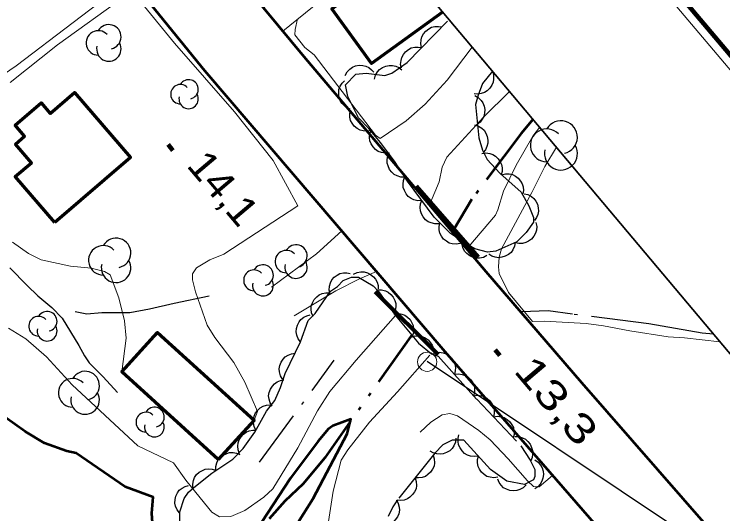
# Model space of a CAD drawing. Extents: x 386081 to 389416, y 5130568 to 5134082.
# Drawn here: x 388107.1 to 388180.8, y 5133083.4 to 5133135.3 of the extents above; entities that cross this region are included whole.
import ezdxf

# ---------------------------------------------------------------- set-up
doc = ezdxf.new("R2010")
doc.units = 0
doc.header["$LTSCALE"] = 1.2
for name, pattern in [('DASH_DOUBLE_DOT', [9.2, 5, -1.2, 0.3, -1.2, 0.3, -1.2]), ('DOT_DASHED', [7.7, 5, -1.2, 0.3, -1.2]), ('LONG_DASHED', [7.5, 6, -1.5])]:
    doc.linetypes.add(name, pattern=pattern)
for name, color, linetype, lineweight in [('1', 7, 'Continuous', 53), ('19', 7, 'Continuous', 13), ('2', 7, 'Continuous', 13), ('21', 7, 'LONG_DASHED', 35), ('26', 7, 'Continuous', 35), ('3', 7, 'Continuous', 140), ('31', 7, 'Continuous', 70), ('36', 7, 'Continuous', 13), ('4', 7, 'DASH_DOUBLE_DOT', 53), ('41', 7, 'DOT_DASHED', 25), ('44', 7, 'Continuous', 25), ('60', 7, 'Continuous', 13)]:
    doc.layers.add(name, color=color, linetype=linetype, lineweight=lineweight)

msp = doc.modelspace()

# ---------------------------------------------------------------- linework, layer by layer
at = {"layer": '1'}
for points in [[(388121.63, 5133080.93), (388121.46, 5133083.47), (388121.58, 5133085.15), (388118.68, 5133086.2), (388113.57, 5133089.7), (388112.62, 5133089.91), (388110.3, 5133090.74), (388108.28, 5133091.96), (388105.04, 5133094.26)], [(388136.21, 5133081.82), (388138.22, 5133084.99), (388141.74, 5133091.73), (388142.12, 5133093.23), (388140.24, 5133092.54), (388139.77, 5133092.2), (388138.71, 5133090.96), (388135.86, 5133087.11), (388132.24, 5133081.61)]]:
    msp.add_lwpolyline(points, dxfattribs=at)
at = {"layer": '19'}
for points in [[(388133.05, 5133135.99), (388139.26, 5133141.16), (388141.45, 5133143.28), (388143.57, 5133140.51), (388135.04, 5133133.58)], [(388119.19, 5133139), (388107.35, 5133129.97), (388104.78, 5133128.23), (388099.97, 5133133.37), (388095.67, 5133137.22), (388093.67, 5133139.18)], [(388141.17, 5133112.82), (388138.54, 5133110.44), (388133.87, 5133106.98)], [(388144.8, 5133108.58), (388143.01, 5133107.84), (388140.57, 5133106.59), (388136.22, 5133104)], [(388163.07, 5133087.38), (388161.68, 5133086.21), (388161.11, 5133086.23), (388160.46, 5133086.82), (388158.47, 5133089.13), (388156.58, 5133091.11), (388155.43, 5133092.05), (388153.2, 5133093.58), (388152.39, 5133093.82), (388151.62, 5133093.69), (388150.42, 5133092.94), (388149.32, 5133091.9)]]:
    msp.add_lwpolyline(points, dxfattribs=at)
at = {"layer": '2'}
for points in [[(388106.72, 5133128.24), (388111.65, 5133132.15), (388118.68, 5133137.24), (388119.41, 5133137.26), (388119.93, 5133136.97), (388120.7, 5133136.13), (388123.81, 5133132.33), (388130.04, 5133125.19), (388134.04, 5133120.13), (388136.61, 5133115.41), (388128.92, 5133110.38), (388127.46, 5133109.82), (388126.07, 5133108.97), (388125.68, 5133108.34), (388125.68, 5133107.71), (388125.98, 5133106.47), (388127.19, 5133103.03), (388127.98, 5133101.73), (388129.96, 5133099.13), (388131.11, 5133097.08), (388132.42, 5133094.05), (388132.08, 5133093.13)], [(388154.72, 5133131.91), (388152.13, 5133128.49), (388149.84, 5133125.98), (388147.87, 5133124.26), (388145.15, 5133122.42), (388144.69, 5133122.75), (388138.32, 5133131.13), (388137.34, 5133131.88), (388136.29, 5133133.18), (388136.33, 5133133.75), (388136.59, 5133134.84)], [(388158.59, 5133127.3), (388155.89, 5133124.65), (388152.1, 5133120.49), (388151.62, 5133119.44), (388151.28, 5133117.91), (388150.38, 5133115.76)], [(388154.38, 5133111.18), (388157.15, 5133114.46), (388157.4, 5133114.99), (388157.96, 5133116.94), (388159.29, 5133119.65), (388161.03, 5133122.66), (388161.73, 5133123.55)], [(388163.47, 5133121.51), (388162.28, 5133119.52), (388160.92, 5133116.8), (388157.77, 5133110.95), (388157.53, 5133110.1), (388157.47, 5133109.07), (388157.53, 5133108.4), (388158.51, 5133106.41), (388161, 5133103.39), (388162.2, 5133103.43), (388166.56, 5133103.2), (388168.37, 5133102.96), (388171.09, 5133102.41), (388175.08, 5133101.81), (388176.78, 5133101.69), (388180.46, 5133101.27)], [(388118.32, 5133098.18), (388118.77, 5133101.65), (388118.59, 5133103.47), (388118.03, 5133105.87), (388117.12, 5133108.26), (388116.54, 5133108.58), (388115.13, 5133108.94), (388112.99, 5133109.15), (388109.94, 5133109.82), (388108.65, 5133110.45), (388106.96, 5133111.63)], [(388146.77, 5133104.01), (388142.66, 5133099.36), (388139.92, 5133096.12), (388138.67, 5133094.12), (388136.62, 5133090.26), (388134.02, 5133086.01), (388133.09, 5133085.13), (388131.12, 5133083.74), (388129.64, 5133083.13), (388128.47, 5133083.09), (388127.68, 5133083.59), (388126.9, 5133084.5), (388124.98, 5133086.9), (388123.7, 5133088.69), (388119.98, 5133090.48), (388113.16, 5133096.8), (388110.52, 5133099.72), (388108.35, 5133101.59), (388106.54, 5133102.7)], [(388167.56, 5133054.84), (388164.57, 5133056.99), (388162.45, 5133058.98), (388157.24, 5133063.3), (388156.54, 5133063.29), (388153.55, 5133063.55), (388151.96, 5133064.11), (388149.84, 5133065.22), (388148.19, 5133066.48), (388147.21, 5133067.74), (388142.71, 5133073), (388139.11, 5133077.94), (388139.08, 5133078.72), (388139.44, 5133080.34), (388140.27, 5133085.76), (388141.13, 5133089), (388141.8, 5133090.05), (388144.04, 5133092.94), (388146.96, 5133096.07), (388150.33, 5133099.88)]]:
    msp.add_lwpolyline(points, dxfattribs=at)
at = {"layer": '21', "linetype": 'Continuous', "lineweight": 53}
for points in [[(387988.29, 5133299.49), (387998.02, 5133289.25), (388006.21, 5133279.7), (388011.02, 5133273.63), (388014.87, 5133268.22), (388029.06, 5133250.18), (388045.35, 5133229.98), (388079.95, 5133187.42), (388096.88, 5133166.43), (388126.93, 5133129.5), (388151.89, 5133100.29), (388177.78, 5133070.47), (388192.12, 5133054.55)], [(387996.48, 5133299.33), (388008.5, 5133286.86), (388018.14, 5133275.19), (388028.39, 5133262.22), (388050.54, 5133235.47), (388054.35, 5133231.28), (388056.75, 5133228.37), (388059.2, 5133225.59), (388063.51, 5133221.04), (388067.79, 5133216.01), (388124.74, 5133146.03), (388137.23, 5133130.93), (388156.14, 5133108.59), (388166.08, 5133097.05), (388179.25, 5133081.98), (388190.53, 5133069.43), (388199.06, 5133060.07), (388201.02, 5133058.05), (388201.87, 5133057.51), (388202.98, 5133057.23), (388205.1, 5133057.08), (388206.18, 5133057.44), (388207.46, 5133058), (388209.21, 5133059.13)]]:
    msp.add_lwpolyline(points, dxfattribs=at)
at = {"layer": '26', "lineweight": 140}
for p, q in [((388155.35, 5133110.07), (388148.9, 5133117.46)), ((388144.64, 5133106.49), (388151.19, 5133099.95))]:
    msp.add_line(p, q, dxfattribs=at)
at = {"layer": '3'}
for p, q in [((388123.13, 5133121.79), (388123.64, 5133121.18)), ((388157.1, 5133100.46), (388157.61, 5133099.85))]:
    msp.add_line(p, q, dxfattribs=at)
at = {"layer": '31'}
msp.add_lwpolyline([(388151.65, 5133135.55), (388144.28, 5133130.21), (388140.16, 5133135.88), (388144.68, 5133139.16), (388144.17, 5133139.86), (388145.01, 5133140.46), (388144.53, 5133141.12), (388146.05, 5133142.22)], dxfattribs=at)
for points in [[(388111.37, 5133113.67), (388107.26, 5133118.45), (388108.95, 5133119.9), (388107.28, 5133121.84), (388108.23, 5133122.65), (388107.25, 5133123.79), (388109.96, 5133126.11), (388110.9, 5133125.01), (388113.42, 5133127.19), (388119.24, 5133120.43)], [(388128.35, 5133089.04), (388118.32, 5133098.18), (388122.05, 5133102.26), (388132.08, 5133093.13)]]:
    msp.add_lwpolyline(points, close=True, dxfattribs=at)
at = {"layer": '36', "lineweight": 25}
msp.add_lwpolyline([(388257.45, 5133009.61), (388253.31, 5133012.2), (388222.39, 5133050.15), (388203.73, 5133063.34), (388150.03, 5133099.23)], dxfattribs=at)
at = {"layer": '36'}
msp.add_circle((388150.048, 5133099.21), 1, dxfattribs=at)
at = {"layer": '4'}
for points in [[(388161.04, 5133124.38), (388159.8, 5133122.95), (388154.68, 5133116.12), (388152.83, 5133112.96)], [(388148.48, 5133102.03), (388139.4, 5133089.23), (388137.18, 5133086.52), (388135.25, 5133084.72), (388133.64, 5133082.9)]]:
    msp.add_lwpolyline(points, dxfattribs=at)
at = {"layer": '41'}
msp.add_line((388132.64, 5133088.76), (388140.39, 5133099.38), dxfattribs=at)
for points in [[(388106.69, 5133108.97), (388108.5, 5133107.15), (388109.59, 5133106.06), (388111.04, 5133104.84), (388112.13, 5133103.75), (388113.85, 5133100.91), (388114.45, 5133099.82), (388114.94, 5133099.09), (388115.66, 5133098.36), (388116.39, 5133097.63), (388117.87, 5133096.01)], [(388113.47, 5133104.44), (388114.68, 5133104.2), (388116.26, 5133104.33), (388119.16, 5133104.33), (388121.22, 5133104.7), (388123.76, 5133105.31), (388127.39, 5133106.05)], [(388179.78, 5133102.07), (388178.63, 5133102.19), (388173.06, 5133103.15), (388165.16, 5133104.16), (388162.62, 5133104.52), (388159.84, 5133104.39)]]:
    msp.add_lwpolyline(points, dxfattribs=at)
at = {"layer": '44', "linetype": 'DOT_DASHED'}
for points in [[(388156.82, 5133129.4), (388155.81, 5133128.14), (388155.33, 5133126.93), (388155.08, 5133125.95), (388155.4, 5133122.47), (388155.8, 5133121.21), (388156.29, 5133120.24), (388157.58, 5133118.82), (388159.8, 5133116.83), (388160.61, 5133115.42), (388161.09, 5133114.2), (388161.09, 5133113.72), (388160.32, 5133112.66), (388159.35, 5133111.69), (388157.18, 5133110.71), (388156.33, 5133110.59), (388155, 5133110.95), (388153.91, 5133111.56), (388152.46, 5133112.53), (388150.77, 5133114.23), (388147.99, 5133117.99), (388146.66, 5133120.06), (388145.21, 5133122), (388144, 5133123.46), (388142.91, 5133124.55), (388141.79, 5133126.78), (388141.55, 5133127.99), (388142.64, 5133129.09), (388143.72, 5133129.21), (388145.66, 5133128.97), (388146.39, 5133129.22), (388147.96, 5133130.31), (388152.31, 5133134.77)], [(388124.35, 5133082.16), (388124.35, 5133083.62), (388124.81, 5133085.01), (388125.27, 5133085.67), (388125.81, 5133086.14), (388127.67, 5133087.63), (388129.85, 5133089.09), (388130.94, 5133090.19), (388132.15, 5133091.9), (388133.36, 5133094.09), (388134.21, 5133095.18), (388134.81, 5133096.52), (388135.3, 5133097.98), (388136.88, 5133101.27), (388137.69, 5133103.51), (388138.42, 5133104.24), (388139.99, 5133106.55), (388140.72, 5133107.04), (388141.32, 5133107.65), (388142.17, 5133108.01), (388142.9, 5133108.01), (388144.44, 5133107.09), (388145.04, 5133106.48), (388146.73, 5133104.05), (388149.15, 5133101.14), (388150.48, 5133100.05), (388151.2, 5133099.8), (388155.19, 5133095.31), (388159.79, 5133090.46), (388160.75, 5133089), (388161.23, 5133088.03), (388161.23, 5133087.3), (388161.11, 5133086.94), (388160.15, 5133086.45), (388158.33, 5133086.81), (388156.64, 5133088.02), (388153.86, 5133091.06), (388152.65, 5133091.06), (388151.68, 5133090.57), (388150.84, 5133089.72), (388146.96, 5133084.85), (388146.48, 5133084.12), (388145.99, 5133083.14)]]:
    msp.add_lwpolyline(points, dxfattribs=at)
at = {"layer": '44'}
for points in [[(388149.47, 5133131.86), (388149.39, 5133132.27), (388149.42, 5133132.67), (388149.5, 5133132.99), (388149.67, 5133133.3), (388149.9, 5133133.59), (388150.21, 5133133.81), (388150.5, 5133133.98), (388150.84, 5133134.05), (388151.21, 5133134.07), (388151.57, 5133134.01)], [(388147.38, 5133129.71), (388147.29, 5133130.12), (388147.33, 5133130.53), (388147.4, 5133130.85), (388147.58, 5133131.15), (388147.81, 5133131.44), (388148.12, 5133131.67), (388148.4, 5133131.83), (388148.75, 5133131.9), (388149.12, 5133131.92), (388149.47, 5133131.86)], [(388141.53, 5133128.97), (388141.73, 5133129.34), (388142.01, 5133129.63), (388142.28, 5133129.83), (388142.6, 5133129.96), (388142.97, 5133130.03), (388143.35, 5133130.01), (388143.67, 5133129.95), (388143.98, 5133129.79), (388144.28, 5133129.57), (388144.52, 5133129.3)], [(388144.57, 5133128.6), (388144.68, 5133129), (388144.89, 5133129.34), (388145.1, 5133129.6), (388145.4, 5133129.79), (388145.74, 5133129.94), (388146.11, 5133130), (388146.44, 5133130.02), (388146.78, 5133129.93), (388147.12, 5133129.78), (388147.41, 5133129.57)], [(388156.82, 5133129.4), (388156.94, 5133129), (388156.95, 5133128.59), (388156.9, 5133128.27), (388156.76, 5133127.95), (388156.56, 5133127.64), (388156.27, 5133127.38), (388156, 5133127.19), (388155.67, 5133127.09), (388155.3, 5133127.03), (388154.94, 5133127.06)], [(388142.05, 5133125.48), (388141.66, 5133125.64), (388141.35, 5133125.9), (388141.13, 5133126.14), (388140.97, 5133126.46), (388140.87, 5133126.81), (388140.86, 5133127.19), (388140.88, 5133127.52), (388141.02, 5133127.85), (388141.21, 5133128.16), (388141.47, 5133128.42)], [(388155, 5133126.87), (388155.36, 5133126.67), (388155.64, 5133126.38), (388155.84, 5133126.12), (388155.96, 5133125.79), (388156.03, 5133125.42), (388156, 5133125.04), (388155.94, 5133124.72), (388155.77, 5133124.41), (388155.55, 5133124.12), (388155.27, 5133123.89)], [(388144.21, 5133123.25), (388143.8, 5133123.17), (388143.39, 5133123.22), (388143.07, 5133123.29), (388142.77, 5133123.47), (388142.48, 5133123.71), (388142.26, 5133124.02), (388142.1, 5133124.3), (388142.03, 5133124.65), (388142.02, 5133125.02), (388142.09, 5133125.37)], [(388146.1, 5133120.92), (388145.69, 5133120.88), (388145.29, 5133120.96), (388144.97, 5133121.07), (388144.69, 5133121.28), (388144.43, 5133121.54), (388144.24, 5133121.87), (388144.1, 5133122.17), (388144.07, 5133122.52), (388144.09, 5133122.89), (388144.19, 5133123.23)], [(388154.97, 5133123.83), (388155.37, 5133123.71), (388155.71, 5133123.48), (388155.96, 5133123.27), (388156.15, 5133122.97), (388156.29, 5133122.63), (388156.34, 5133122.25), (388156.35, 5133121.92), (388156.26, 5133121.58), (388156.1, 5133121.25), (388155.88, 5133120.97)], [(388147.73, 5133118.4), (388147.31, 5133118.41), (388146.92, 5133118.54), (388146.63, 5133118.68), (388146.37, 5133118.92), (388146.14, 5133119.21), (388145.99, 5133119.56), (388145.9, 5133119.87), (388145.9, 5133120.23), (388145.96, 5133120.59), (388146.11, 5133120.92)], [(388155.73, 5133120.86), (388156.14, 5133120.91), (388156.55, 5133120.85), (388156.86, 5133120.76), (388157.16, 5133120.57), (388157.43, 5133120.32), (388157.64, 5133120), (388157.78, 5133119.7), (388157.84, 5133119.36), (388157.83, 5133118.98), (388157.75, 5133118.63)], [(388157.77, 5133118.65), (388158.17, 5133118.75), (388158.58, 5133118.73), (388158.9, 5133118.67), (388159.22, 5133118.51), (388159.51, 5133118.29), (388159.75, 5133117.99), (388159.92, 5133117.72), (388160.01, 5133117.38), (388160.05, 5133117.01), (388160, 5133116.65)], [(388149.48, 5133115.97), (388149.07, 5133115.95), (388148.67, 5133116.05), (388148.37, 5133116.18), (388148.09, 5133116.4), (388147.85, 5133116.67), (388147.68, 5133117.02), (388147.56, 5133117.32), (388147.54, 5133117.67), (388147.58, 5133118.04), (388147.7, 5133118.38)], [(388160.11, 5133116.68), (388160.52, 5133116.59), (388160.87, 5133116.39), (388161.14, 5133116.19), (388161.35, 5133115.91), (388161.51, 5133115.58), (388161.59, 5133115.2), (388161.62, 5133114.88), (388161.55, 5133114.53), (388161.41, 5133114.19), (388161.21, 5133113.89)], [(388151.27, 5133113.56), (388150.85, 5133113.54), (388150.46, 5133113.64), (388150.15, 5133113.76), (388149.88, 5133113.98), (388149.63, 5133114.26), (388149.46, 5133114.6), (388149.34, 5133114.91), (388149.32, 5133115.26), (388149.37, 5133115.63), (388149.48, 5133115.97)], [(388153.48, 5133111.51), (388153.07, 5133111.43), (388152.66, 5133111.47), (388152.34, 5133111.55), (388152.04, 5133111.73), (388151.75, 5133111.97), (388151.53, 5133112.28), (388151.37, 5133112.57), (388151.31, 5133112.91), (388151.29, 5133113.28), (388151.36, 5133113.64)], [(388161.35, 5133113.69), (388161.43, 5133113.28), (388161.39, 5133112.88), (388161.31, 5133112.56), (388161.13, 5133112.25), (388160.9, 5133111.97), (388160.58, 5133111.75), (388160.3, 5133111.59), (388159.95, 5133111.52), (388159.58, 5133111.5), (388159.23, 5133111.57)], [(388156.26, 5133110.24), (388155.89, 5133110.06), (388155.49, 5133109.99), (388155.16, 5133109.97), (388154.82, 5133110.06), (388154.48, 5133110.21), (388154.18, 5133110.45), (388153.95, 5133110.68), (388153.79, 5133111), (388153.68, 5133111.35), (388153.65, 5133111.71)], [(388159.2, 5133111.62), (388159.12, 5133111.21), (388158.94, 5133110.85), (388158.76, 5133110.57), (388158.48, 5133110.35), (388158.16, 5133110.17), (388157.79, 5133110.07), (388157.47, 5133110.02), (388157.12, 5133110.08), (388156.77, 5133110.2), (388156.46, 5133110.39)], [(388139.96, 5133106.27), (388139.88, 5133106.67), (388139.91, 5133107.08), (388139.99, 5133107.4), (388140.16, 5133107.71), (388140.4, 5133107.99), (388140.71, 5133108.22), (388140.99, 5133108.38), (388141.34, 5133108.45), (388141.71, 5133108.47), (388142.06, 5133108.4)], [(388142.39, 5133108.32), (388142.77, 5133108.49), (388143.17, 5133108.55), (388143.5, 5133108.55), (388143.84, 5133108.46), (388144.17, 5133108.29), (388144.46, 5133108.05), (388144.69, 5133107.81), (388144.84, 5133107.49), (388144.94, 5133107.14), (388144.96, 5133106.78)], [(388138.19, 5133103.9), (388138.03, 5133104.29), (388138, 5133104.69), (388138.01, 5133105.02), (388138.13, 5133105.35), (388138.31, 5133105.67), (388138.58, 5133105.95), (388138.83, 5133106.16), (388139.15, 5133106.3), (388139.51, 5133106.38), (388139.87, 5133106.38)], [(388144.9, 5133106.68), (388145.32, 5133106.69), (388145.71, 5133106.57), (388146.01, 5133106.44), (388146.28, 5133106.21), (388146.52, 5133105.93), (388146.68, 5133105.58), (388146.79, 5133105.27), (388146.79, 5133104.92), (388146.74, 5133104.55), (388146.61, 5133104.22)], [(388136.88, 5133101.27), (388136.63, 5133101.61), (388136.5, 5133101.99), (388136.44, 5133102.32), (388136.47, 5133102.67), (388136.56, 5133103.02), (388136.75, 5133103.36), (388136.94, 5133103.62), (388137.22, 5133103.83), (388137.55, 5133104), (388137.9, 5133104.09)], [(388146.6, 5133104.21), (388147.01, 5133104.25), (388147.41, 5133104.17), (388147.73, 5133104.06), (388148.01, 5133103.86), (388148.27, 5133103.6), (388148.47, 5133103.26), (388148.6, 5133102.97), (388148.64, 5133102.62), (388148.62, 5133102.25), (388148.52, 5133101.9)], [(388148.38, 5133101.77), (388148.79, 5133101.89), (388149.19, 5133101.88), (388149.52, 5133101.84), (388149.84, 5133101.69), (388150.14, 5133101.48), (388150.4, 5133101.19), (388150.58, 5133100.93), (388150.69, 5133100.59), (388150.74, 5133100.22), (388150.71, 5133099.87)], [(388135.02, 5133097.39), (388134.81, 5133097.75), (388134.71, 5133098.15), (388134.68, 5133098.47), (388134.75, 5133098.82), (388134.88, 5133099.17), (388135.1, 5133099.48), (388135.31, 5133099.72), (388135.61, 5133099.9), (388135.96, 5133100.04), (388136.32, 5133100.09)], [(388150.89, 5133100.15), (388151.3, 5133100.21), (388151.7, 5133100.14), (388152.02, 5133100.04), (388152.31, 5133099.85), (388152.58, 5133099.6), (388152.78, 5133099.27), (388152.93, 5133098.98), (388152.98, 5133098.63), (388152.97, 5133098.26), (388152.88, 5133097.91)], [(388152.88, 5133097.91), (388153.29, 5133097.96), (388153.7, 5133097.9), (388154.01, 5133097.8), (388154.3, 5133097.61), (388154.57, 5133097.35), (388154.78, 5133097.03), (388154.92, 5133096.74), (388154.97, 5133096.39), (388154.96, 5133096.02), (388154.87, 5133095.67)], [(388133.95, 5133094.59), (388133.73, 5133094.94), (388133.62, 5133095.34), (388133.58, 5133095.67), (388133.64, 5133096.01), (388133.76, 5133096.36), (388133.97, 5133096.68), (388134.18, 5133096.93), (388134.48, 5133097.12), (388134.82, 5133097.27), (388135.17, 5133097.33)], [(388154.86, 5133095.66), (388155.27, 5133095.73), (388155.68, 5133095.67), (388156, 5133095.59), (388156.29, 5133095.4), (388156.57, 5133095.16), (388156.78, 5133094.84), (388156.94, 5133094.55), (388157, 5133094.2), (388157, 5133093.83), (388156.93, 5133093.48)], [(388132.26, 5133092.11), (388132.08, 5133092.48), (388132, 5133092.88), (388131.99, 5133093.21), (388132.08, 5133093.55), (388132.23, 5133093.89), (388132.46, 5133094.19), (388132.69, 5133094.42), (388133.01, 5133094.59), (388133.36, 5133094.7), (388133.72, 5133094.73)], [(388156.93, 5133093.48), (388157.34, 5133093.55), (388157.74, 5133093.5), (388158.06, 5133093.41), (388158.36, 5133093.22), (388158.64, 5133092.98), (388158.85, 5133092.66), (388159, 5133092.37), (388159.06, 5133092.03), (388159.07, 5133091.66), (388158.99, 5133091.3)], [(388130.55, 5133089.65), (388130.41, 5133090.04), (388130.38, 5133090.44), (388130.4, 5133090.77), (388130.53, 5133091.1), (388130.71, 5133091.42), (388130.98, 5133091.69), (388131.24, 5133091.9), (388131.56, 5133092.02), (388131.93, 5133092.1), (388132.29, 5133092.09)], [(388155.37, 5133089.41), (388154.95, 5133089.35), (388154.55, 5133089.41), (388154.23, 5133089.5), (388153.94, 5133089.69), (388153.67, 5133089.94), (388153.46, 5133090.27), (388153.31, 5133090.56), (388153.26, 5133090.91), (388153.26, 5133091.28), (388153.34, 5133091.63)], [(388153.04, 5133091.26), (388152.99, 5133090.85), (388152.83, 5133090.47), (388152.65, 5133090.19), (388152.39, 5133089.96), (388152.07, 5133089.77), (388151.71, 5133089.65), (388151.39, 5133089.59), (388151.04, 5133089.63), (388150.68, 5133089.73), (388150.37, 5133089.91)], [(388159.15, 5133091.43), (388159.57, 5133091.43), (388159.96, 5133091.3), (388160.26, 5133091.16), (388160.52, 5133090.93), (388160.75, 5133090.64), (388160.9, 5133090.29), (388161, 5133089.98), (388161, 5133089.62), (388160.94, 5133089.26), (388160.8, 5133088.92)], [(388128.09, 5133087.91), (388128.09, 5133088.33), (388128.21, 5133088.72), (388128.35, 5133089.02), (388128.58, 5133089.28), (388128.87, 5133089.51), (388129.22, 5133089.67), (388129.53, 5133089.77), (388129.88, 5133089.77), (388130.25, 5133089.72), (388130.58, 5133089.58)], [(388150.67, 5133089.5), (388150.79, 5133089.11), (388150.8, 5133088.7), (388150.76, 5133088.37), (388150.61, 5133088.05), (388150.41, 5133087.74), (388150.12, 5133087.49), (388149.86, 5133087.3), (388149.52, 5133087.19), (388149.16, 5133087.13), (388148.8, 5133087.16)], [(388157.39, 5133087.2), (388156.98, 5133087.14), (388156.58, 5133087.2), (388156.26, 5133087.29), (388155.96, 5133087.48), (388155.69, 5133087.73), (388155.48, 5133088.05), (388155.34, 5133088.34), (388155.28, 5133088.69), (388155.28, 5133089.06), (388155.37, 5133089.41)], [(388161.23, 5133089.02), (388161.58, 5133088.79), (388161.83, 5133088.47), (388162, 5133088.19), (388162.09, 5133087.85), (388162.13, 5133087.48), (388162.06, 5133087.1), (388161.97, 5133086.79), (388161.78, 5133086.5), (388161.53, 5133086.22), (388161.23, 5133086.02)], [(388125.72, 5133086.07), (388125.69, 5133086.49), (388125.78, 5133086.88), (388125.89, 5133087.19), (388126.1, 5133087.48), (388126.36, 5133087.73), (388126.7, 5133087.92), (388127, 5133088.05), (388127.35, 5133088.08), (388127.72, 5133088.05), (388128.06, 5133087.95)], [(388148.8, 5133087.16), (388148.92, 5133086.76), (388148.93, 5133086.35), (388148.89, 5133086.02), (388148.74, 5133085.7), (388148.54, 5133085.4), (388148.25, 5133085.14), (388147.99, 5133084.95), (388147.65, 5133084.84), (388147.29, 5133084.78), (388146.93, 5133084.81)], [(388124.31, 5133083.5), (388124.06, 5133083.83), (388123.91, 5133084.21), (388123.84, 5133084.53), (388123.86, 5133084.88), (388123.94, 5133085.24), (388124.12, 5133085.58), (388124.3, 5133085.85), (388124.58, 5133086.07), (388124.91, 5133086.25), (388125.25, 5133086.35)], [(388160.33, 5133086.42), (388160.03, 5133086.12), (388159.67, 5133085.93), (388159.36, 5133085.82), (388159.01, 5133085.8), (388158.64, 5133085.84), (388158.28, 5133085.97), (388157.99, 5133086.12), (388157.74, 5133086.37), (388157.52, 5133086.67), (388157.38, 5133087)], [(388146.85, 5133084.86), (388147.05, 5133084.49), (388147.14, 5133084.1), (388147.17, 5133083.77), (388147.1, 5133083.42), (388146.96, 5133083.08), (388146.74, 5133082.77), (388146.52, 5133082.53), (388146.21, 5133082.35), (388145.86, 5133082.22), (388145.51, 5133082.17)]]:
    msp.add_lwpolyline(points, dxfattribs=at)
for centre, radius, start, end in [((388116.981, 5133132.985), 1.271, 282.26917, 149.72626), ((388115.888, 5133132.349), 1.271, 44.11537, 269.80396), ((388116.981, 5133131.713), 1.271, 166.93686, 29.62122), ((388125.27, 5133127.526), 1.006, 282.26917, 149.72626), ((388124.405, 5133127.023), 1.006, 44.11537, 269.80396), ((388125.27, 5133126.52), 1.006, 166.93686, 29.62122), ((388163.943, 5133122.553), 1.708, 282.26917, 149.72626), ((388162.474, 5133121.699), 1.708, 44.11537, 269.80396), ((388163.943, 5133120.845), 1.708, 166.93686, 29.62122), ((388117.732, 5133110.523), 1.537, 282.26917, 149.72626), ((388136.417, 5133110.209), 1.165, 282.26917, 149.72626), ((388116.41, 5133109.755), 1.537, 44.11537, 269.80396), ((388135.415, 5133109.626), 1.165, 44.11537, 269.80396), ((388117.732, 5133108.986), 1.537, 166.93686, 29.62122), ((388132.991, 5133108.214), 1.08, 282.26917, 149.72626), ((388136.417, 5133109.044), 1.165, 166.93686, 29.62122), ((388132.062, 5133107.675), 1.08, 44.11537, 269.80396), ((388132.991, 5133107.135), 1.08, 166.93686, 29.62122), ((388110.569, 5133103.416), 1.026, 282.26917, 149.72626), ((388109.686, 5133102.903), 1.026, 44.11537, 269.80396), ((388110.569, 5133102.39), 1.026, 166.93686, 29.62122), ((388114.513, 5133096.729), 1.49, 282.26917, 149.72626), ((388113.231, 5133095.984), 1.49, 44.11537, 269.80396), ((388114.513, 5133095.239), 1.49, 166.93686, 29.62122), ((388121.709, 5133093.457), 1.027, 282.26917, 149.72626), ((388120.826, 5133092.943), 1.027, 44.11537, 269.80396), ((388121.709, 5133092.43), 1.027, 166.93686, 29.62122)]:
    msp.add_arc(centre, radius, start, end, dxfattribs=at)
at = {"layer": '60'}
msp.add_line((387383.05, 5134080.13), (389414.21, 5131662), dxfattribs=at)
at = {"layer": '60', "lineweight": 158}
msp.add_lwpolyline([(386081.46, 5132988.14), (387383.17, 5134081.54), (389415.62, 5131661.88), (388113.9, 5130568.48)], close=True, dxfattribs=at)
at = {"layer": '60', "lineweight": 35}
msp.add_lwpolyline([(386109.63, 5132985.69), (387380.72, 5134053.36), (389052.99, 5132062.51), (387781.9, 5130994.83)], close=True, dxfattribs=at)

# ---------------------------------------------------------------- texts
at = {"layer": '3'}
for s, width, p in [('14,1   ', 1.1, (388124.96, 5133119.57)), ('13,3   ', 1.35, (388158.93, 5133098.24))]:
    msp.add_text(s, height=3, rotation=310.294, dxfattribs=dict(at, width=width)).set_placement(p)

doc.saveas('drawing.dxf')
